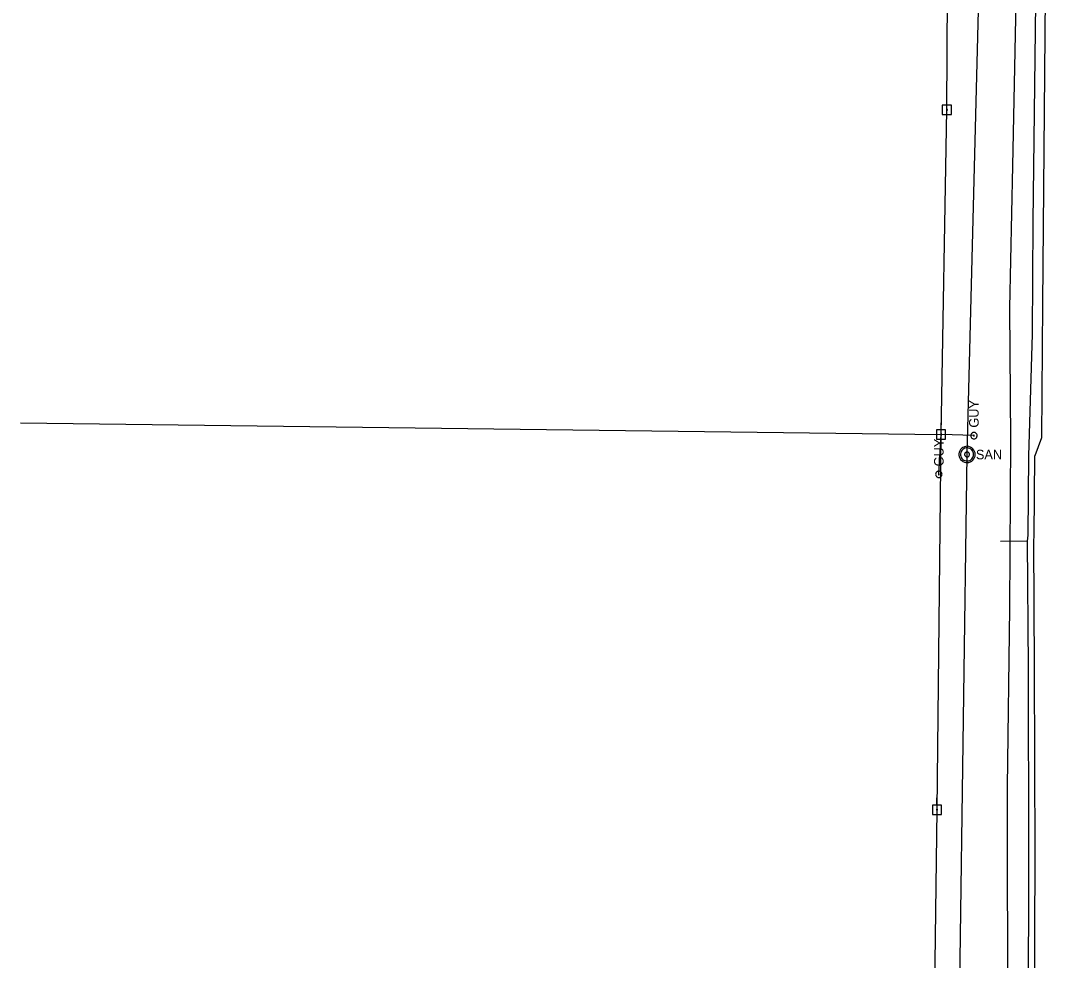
# Model space of a CAD drawing. Extents: x 596028 to 606371, y 330010 to 403088.
# Drawn here: x 601581.7 to 601995.1, y 356814.2 to 357193.1 of the extents above; entities that cross this region are included whole.
import ezdxf

# ---------------------------------------------------------------- set-up
doc = ezdxf.new("R2010")
doc.units = 0
for name, color, linetype in [('E_UTL_EGuyWire', 7, 'Continuous'), ('E_UTL_EPowerPole', 7, 'Continuous'), ('E_UTL_G_UG', 7, 'Continuous'), ('E_UTL_Overhead', 7, 'Continuous'), ('E_UTL_SAN_MH', 7, 'Continuous'), ('E_UTL_SAN_UG', 7, 'Continuous'), ('E_UTL_T_UG', 7, 'Continuous')]:
    doc.layers.add(name, color=color, linetype=linetype)

msp = doc.modelspace()

# ---------------------------------------------------------------- linework, layer by layer
at = {"layer": 'E_UTL_EGuyWire'}
for p in [(601952.05, 357010.16), (601966.2, 357025.77)]:
    msp.add_line(p, (601952.99, 357026.21), dxfattribs=at)
for points in [[(601966.2, 357027.05), (601965.95, 357027.03), (601965.72, 357026.96), (601965.5, 357026.85), (601965.31, 357026.69), (601965.15, 357026.51), (601965.03, 357026.3), (601964.95, 357026.07), (601964.91, 357025.83), (601964.93, 357025.58), (601964.98, 357025.35), (601965.08, 357025.12), (601965.23, 357024.93), (601965.4, 357024.76), (601965.61, 357024.63), (601965.83, 357024.53), (601966.07, 357024.49), (601966.32, 357024.49), (601966.56, 357024.53), (601966.78, 357024.63), (601966.99, 357024.76), (601967.17, 357024.93), (601967.31, 357025.12), (601967.41, 357025.35), (601967.47, 357025.58), (601967.48, 357025.83), (601967.44, 357026.07), (601967.36, 357026.3), (601967.24, 357026.51), (601967.08, 357026.69), (601966.89, 357026.85), (601966.67, 357026.96), (601966.44, 357027.03), (601966.2, 357027.05)], [(601966.2, 357025.93), (601966.17, 357025.92), (601966.14, 357025.91), (601966.11, 357025.9), (601966.09, 357025.88), (601966.07, 357025.86), (601966.05, 357025.83), (601966.04, 357025.8), (601966.04, 357025.77), (601966.04, 357025.74), (601966.04, 357025.71), (601966.06, 357025.69), (601966.07, 357025.66), (601966.1, 357025.64), (601966.12, 357025.62), (601966.15, 357025.61), (601966.18, 357025.61), (601966.21, 357025.61), (601966.24, 357025.61), (601966.27, 357025.62), (601966.3, 357025.64), (601966.32, 357025.66), (601966.33, 357025.69), (601966.35, 357025.71), (601966.35, 357025.74), (601966.36, 357025.77), (601966.35, 357025.8), (601966.34, 357025.83), (601966.33, 357025.86), (601966.31, 357025.88), (601966.28, 357025.9), (601966.26, 357025.91), (601966.23, 357025.92), (601966.2, 357025.93)], [(601952.05, 357011.44), (601951.8, 357011.42), (601951.57, 357011.35), (601951.35, 357011.24), (601951.16, 357011.08), (601951, 357010.9), (601950.88, 357010.69), (601950.8, 357010.46), (601950.76, 357010.22), (601950.78, 357009.97), (601950.83, 357009.74), (601950.93, 357009.51), (601951.08, 357009.32), (601951.25, 357009.15), (601951.46, 357009.02), (601951.68, 357008.92), (601951.92, 357008.88), (601952.17, 357008.88), (601952.41, 357008.92), (601952.63, 357009.02), (601952.84, 357009.15), (601953.02, 357009.32), (601953.16, 357009.51), (601953.26, 357009.74), (601953.32, 357009.97), (601953.33, 357010.22), (601953.29, 357010.46), (601953.21, 357010.69), (601953.09, 357010.9), (601952.93, 357011.08), (601952.74, 357011.24), (601952.52, 357011.35), (601952.29, 357011.42), (601952.05, 357011.44)], [(601952.05, 357010.32), (601952.02, 357010.31), (601951.99, 357010.3), (601951.96, 357010.29), (601951.94, 357010.27), (601951.92, 357010.25), (601951.9, 357010.22), (601951.89, 357010.19), (601951.89, 357010.16), (601951.89, 357010.13), (601951.89, 357010.1), (601951.91, 357010.08), (601951.92, 357010.05), (601951.95, 357010.03), (601951.97, 357010.01), (601952, 357010), (601952.03, 357010), (601952.06, 357010), (601952.09, 357010), (601952.12, 357010.01), (601952.15, 357010.03), (601952.17, 357010.05), (601952.19, 357010.08), (601952.2, 357010.1), (601952.2, 357010.13), (601952.21, 357010.16), (601952.2, 357010.19), (601952.19, 357010.22), (601952.18, 357010.25), (601952.16, 357010.27), (601952.13, 357010.29), (601952.11, 357010.3), (601952.08, 357010.31), (601952.05, 357010.32)]]:
    msp.add_lwpolyline(points, dxfattribs=at)
at = {"layer": 'E_UTL_EPowerPole'}
for points in [[(601955.28, 357158.96), (601955.28, 357161.87)], [(601957.13, 357158.96), (601953.44, 357158.96)], [(601953.44, 357158.96), (601953.44, 357155.27)], [(601955.55, 357157.12), (601955.55, 357157.16), (601955.54, 357157.2), (601955.52, 357157.24), (601955.49, 357157.28), (601955.45, 357157.31), (601955.42, 357157.33), (601955.37, 357157.35), (601955.33, 357157.35), (601955.28, 357157.35), (601955.24, 357157.34), (601955.2, 357157.32), (601955.16, 357157.3), (601955.13, 357157.26), (601955.1, 357157.22), (601955.09, 357157.18), (601955.08, 357157.14), (601955.08, 357157.09), (601955.09, 357157.05), (601955.1, 357157.01), (601955.13, 357156.97), (601955.16, 357156.94), (601955.2, 357156.91), (601955.24, 357156.89), (601955.28, 357156.88), (601955.33, 357156.88), (601955.37, 357156.88), (601955.42, 357156.9), (601955.45, 357156.92), (601955.49, 357156.95), (601955.52, 357156.99), (601955.54, 357157.03), (601955.55, 357157.07), (601955.55, 357157.12)], [(601957.13, 357155.27), (601957.13, 357158.96)], [(601953.44, 357155.27), (601957.13, 357155.27)], [(601952.95, 357028.05), (601952.95, 357030.96)], [(601954.8, 357028.05), (601951.11, 357028.05)], [(601951.11, 357028.05), (601951.11, 357024.36)], [(601951.11, 357024.36), (601954.8, 357024.36)], [(601953.22, 357026.21), (601953.22, 357026.25), (601953.21, 357026.29), (601953.19, 357026.33), (601953.16, 357026.37), (601953.12, 357026.4), (601953.09, 357026.42), (601953.04, 357026.44), (601953, 357026.44), (601952.95, 357026.44), (601952.91, 357026.43), (601952.87, 357026.41), (601952.83, 357026.39), (601952.8, 357026.35), (601952.77, 357026.32), (601952.76, 357026.27), (601952.75, 357026.23), (601952.75, 357026.18), (601952.76, 357026.14), (601952.77, 357026.1), (601952.8, 357026.06), (601952.83, 357026.03), (601952.87, 357026), (601952.91, 357025.98), (601952.95, 357025.97), (601953, 357025.97), (601953.04, 357025.97), (601953.09, 357025.99), (601953.12, 357026.01), (601953.16, 357026.04), (601953.19, 357026.08), (601953.21, 357026.12), (601953.22, 357026.16), (601953.22, 357026.21)], [(601954.8, 357024.36), (601954.8, 357028.05)], [(601951.27, 356876.77), (601951.27, 356879.68)], [(601953.12, 356876.77), (601949.43, 356876.77)], [(601949.43, 356876.77), (601949.43, 356873.08)], [(601953.12, 356873.08), (601953.12, 356876.77)], [(601949.43, 356873.08), (601953.12, 356873.08)], [(601951.54, 356874.93), (601951.54, 356874.97), (601951.53, 356875.01), (601951.51, 356875.06), (601951.48, 356875.09), (601951.44, 356875.12), (601951.41, 356875.14), (601951.36, 356875.16), (601951.32, 356875.16), (601951.27, 356875.16), (601951.23, 356875.15), (601951.19, 356875.13), (601951.15, 356875.11), (601951.12, 356875.07), (601951.09, 356875.04), (601951.08, 356874.99), (601951.07, 356874.95), (601951.07, 356874.9), (601951.08, 356874.86), (601951.09, 356874.82), (601951.12, 356874.78), (601951.15, 356874.75), (601951.19, 356874.72), (601951.23, 356874.7), (601951.27, 356874.69), (601951.32, 356874.69), (601951.36, 356874.69), (601951.41, 356874.71), (601951.44, 356874.73), (601951.48, 356874.76), (601951.51, 356874.8), (601951.53, 356874.84), (601951.54, 356874.88), (601951.54, 356874.93)]]:
    msp.add_lwpolyline(points, dxfattribs=at)
at = {"layer": 'E_UTL_G_UG'}
for points in [[(601993.65, 357347.58), (601994.91, 357293.66), (601995.06, 357218.6), (601993.85, 357078.85), (601993.42, 357024.94)], [(601938.27, 356332.06), (601948.22, 356396.73), (601949.76, 356403.42), (601953.01, 356428.25), (601956.14, 356440.43), (601966.26, 356469.06), (601973.27, 356494), (601981.18, 356527.91), (601982.85, 356570.97), (601983.03, 356608.4), (601985.44, 356664.8), (601986.17, 356716.64), (601986.92, 356760.99), (601988.14, 356790.65), (601988.35, 356856.87), (601988.16, 356932.12), (601987.85, 356983.19), (601988.01, 356985.57), (601988.28, 357017.66), (601989.8, 357066.66), (601989.81, 357066.75), (601990.13, 357111.97), (601991.32, 357211.42), (601991.32, 357297.44)], [(601993.42, 357024.94), (601990.78, 357017.61)], [(601889.56, 356059.22), (601940.72, 356331.55), (601950.67, 356396.26), (601952.22, 356402.97), (601955.47, 356427.77), (601958.53, 356439.7), (601968.64, 356468.31), (601975.69, 356493.38), (601983.67, 356527.58), (601985.35, 356570.92), (601985.53, 356608.34), (601987.94, 356664.73), (601988.66, 356716.6), (601989.42, 356760.92), (601990.64, 356790.59), (601990.85, 356856.87), (601990.66, 356932.13), (601990.35, 356983.12), (601990.5, 356985.48), (601990.78, 357017.61)], [(601987.85, 356983.19), (601976.97, 356983.1)]]:
    msp.add_lwpolyline(points, dxfattribs=at)
at = {"layer": 'E_UTL_Overhead'}
for points in [[(601775.11, 355493.17), (601794.88, 355632.14), (601813.19, 355774.43), (601846.41, 355956.03), (601876.1, 356114.7), (601902.03, 356254.58), (601928.02, 356393.42), (601947.92, 356557.45), (601949.4, 356721.2), (601951.31, 356874.93), (601952.99, 357026.21), (601955.32, 357157.12), (601956.05, 357297.31), (601956.02, 357419.23), (601957.75, 357549.11), (601960.44, 357702.58), (601963.02, 358010.51), (601965.3, 358142.36), (601966.98, 358349.71), (601973.66, 358787.78)], [(601581.71, 357030.89), (601952.99, 357026.21)]]:
    msp.add_lwpolyline(points, dxfattribs=at)
at = {"layer": 'E_UTL_SAN_MH'}
for points in [[(601966.72, 357018.18), (601966.66, 357018.8), (601966.48, 357019.4), (601966.2, 357019.96), (601965.81, 357020.45), (601965.33, 357020.86), (601964.79, 357021.18), (601964.2, 357021.38), (601963.58, 357021.47), (601962.95, 357021.44), (601962.34, 357021.29), (601961.77, 357021.03), (601961.26, 357020.67), (601960.83, 357020.22), (601960.49, 357019.69), (601960.25, 357019.11), (601960.14, 357018.49), (601960.14, 357017.86), (601960.25, 357017.25), (601960.49, 357016.66), (601960.83, 357016.14), (601961.26, 357015.68), (601961.77, 357015.32), (601962.34, 357015.06), (601962.95, 357014.91), (601963.58, 357014.88), (601964.2, 357014.97), (601964.79, 357015.17), (601965.33, 357015.49), (601965.81, 357015.9), (601966.2, 357016.39), (601966.48, 357016.95), (601966.66, 357017.55), (601966.72, 357018.18)], [(601966.06, 357018.18), (601966.01, 357018.68), (601965.87, 357019.16), (601965.64, 357019.6), (601965.33, 357020), (601964.95, 357020.33), (601964.52, 357020.58), (601964.04, 357020.74), (601963.55, 357020.81), (601963.04, 357020.79), (601962.56, 357020.67), (601962.1, 357020.46), (601961.69, 357020.17), (601961.35, 357019.81), (601961.07, 357019.39), (601960.89, 357018.92), (601960.79, 357018.43), (601960.79, 357017.92), (601960.89, 357017.43), (601961.07, 357016.97), (601961.35, 357016.54), (601961.69, 357016.18), (601962.1, 357015.89), (601962.56, 357015.68), (601963.04, 357015.56), (601963.55, 357015.54), (601964.04, 357015.61), (601964.52, 357015.77), (601964.95, 357016.03), (601965.33, 357016.35), (601965.64, 357016.75), (601965.87, 357017.19), (601966.01, 357017.68), (601966.06, 357018.18)], [(601964.41, 357018.18), (601964.39, 357018.36), (601964.34, 357018.54), (601964.25, 357018.71), (601964.14, 357018.86), (601963.99, 357018.98), (601963.83, 357019.08), (601963.65, 357019.14), (601963.47, 357019.16), (601963.28, 357019.16), (601963.1, 357019.11), (601962.93, 357019.03), (601962.77, 357018.92), (601962.64, 357018.79), (601962.54, 357018.63), (601962.47, 357018.45), (601962.43, 357018.27), (601962.43, 357018.08), (601962.47, 357017.9), (601962.54, 357017.72), (601962.64, 357017.56), (601962.77, 357017.43), (601962.93, 357017.32), (601963.1, 357017.24), (601963.28, 357017.2), (601963.47, 357017.19), (601963.65, 357017.21), (601963.83, 357017.28), (601963.99, 357017.37), (601964.14, 357017.49), (601964.25, 357017.64), (601964.34, 357017.81), (601964.39, 357017.99), (601964.41, 357018.18)]]:
    msp.add_lwpolyline(points, dxfattribs=at)
at = {"layer": 'E_UTL_SAN_UG'}
for p, q in [((601963.42, 357018.18), (601971.3, 357322.09)), ((601959.32, 356717.95), (601963.42, 357018.18))]:
    msp.add_line(p, q, dxfattribs=at)
at = {"layer": 'E_UTL_T_UG'}
msp.add_lwpolyline([(601931.87, 356333.43), (601943.28, 356405.56), (601948.31, 356428.44), (601969.08, 356578.35), (601975.24, 356642.07), (601978.58, 356731.15), (601979.85, 356784.07), (601979.78, 356884.13), (601980.74, 356956.26), (601981.08, 357023.91), (601980.7, 357077.28), (601981.84, 357134.54), (601983.04, 357194.1), (601982.5, 357252.74), (601984.06, 357304.61), (601983.83, 357337.93), (601985.43, 357388.19), (601984.28, 357460.8), (601985.65, 357503.92), (601985.61, 357543.69), (601988.32, 357576.67)], dxfattribs=at)

# ---------------------------------------------------------------- texts
at = {"layer": 'E_UTL_EGuyWire'}
for p in [(601968.12, 357028.97), (601953.97, 357013.36)]:
    msp.add_text('GUY', height=3.85, rotation=90, dxfattribs=at).set_placement(p)
at = {"layer": 'E_UTL_SAN_MH'}
msp.add_text('SAN', height=3.849, dxfattribs=at).set_placement((601966.98, 357016.23))

doc.saveas('drawing.dxf')
